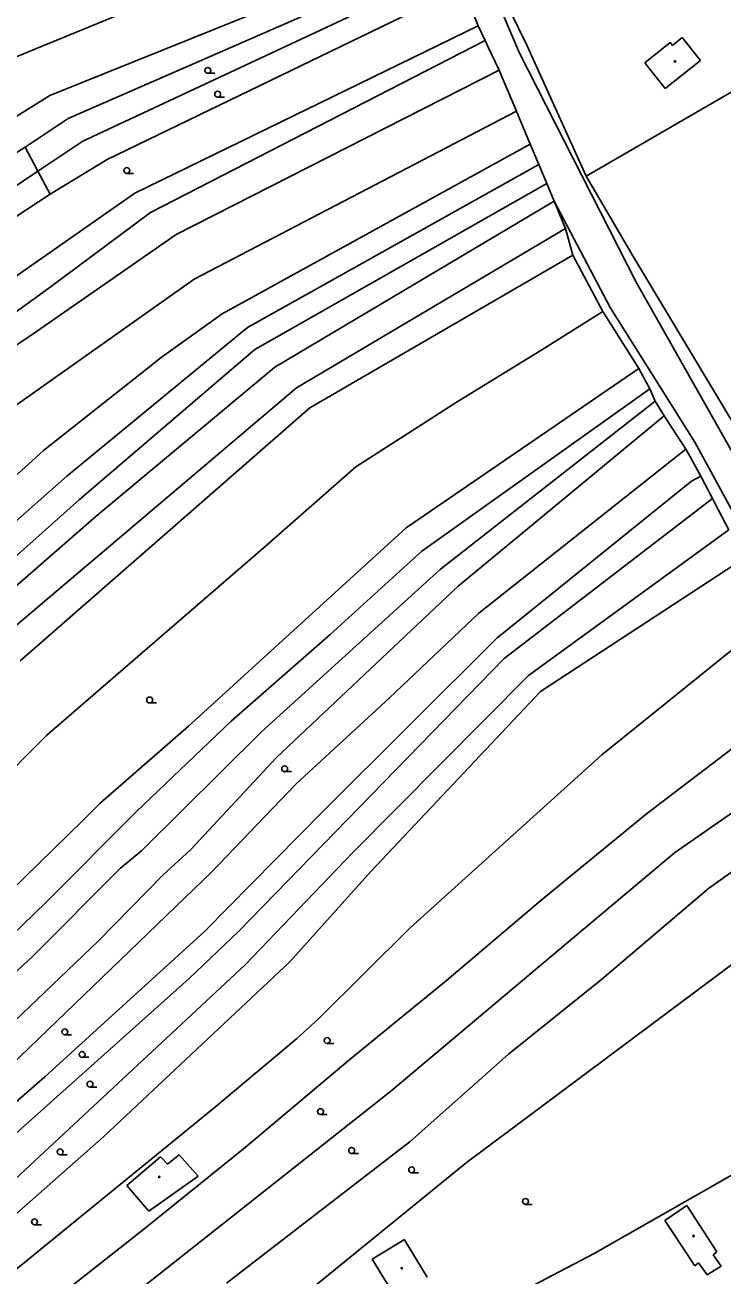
# Model space of a CAD drawing. Extents: x -595546 to -593986, y -1160845 to -1159202.
# Drawn here: x -595032.7 to -594943.4, y -1160323.3 to -1160163.2 of the extents above; entities that cross this region are included whole.
import ezdxf

# ---------------------------------------------------------------- set-up
doc = ezdxf.new("R2010")
doc.units = 0
for name, color, linetype in [('DOP - budovy nerozlisene - VP', 7, 'Continuous'), ('DOP - rozhrani ploch obecne', 7, 'Continuous'), ('Level 36', 7, 'Continuous'), ('Level 39', 7, 'Continuous'), ('Specificka linie pasportu komunikaci', 7, 'Continuous')]:
    doc.layers.add(name, color=color, linetype=linetype)

msp = doc.modelspace()

# ---------------------------------------------------------------- linework, layer by layer
at = {"layer": 'DOP - budovy nerozlisene - VP'}
for points in [[(-594953.43, -1160168.09), (-594950.17, -1160165.47)], [(-594950.17, -1160165.47), (-594949.87, -1160165.85)], [(-594949.87, -1160165.85), (-594948.63, -1160164.85)], [(-594948.63, -1160164.85), (-594946.32, -1160167.78)], [(-594950.83, -1160171.34), (-594953.43, -1160168.09)], [(-594946.32, -1160167.78), (-594950.83, -1160171.34)], [(-595019.69, -1160311.75), (-595015.4, -1160308.09)], [(-595015.4, -1160308.09), (-595015.23, -1160308.26)], [(-595015.23, -1160308.26), (-595014.48, -1160309.04)], [(-595014.48, -1160309.04), (-595012.99, -1160307.85)], [(-595012.99, -1160307.85), (-595010.55, -1160310.58)], [(-595016.87, -1160315.04), (-595019.69, -1160311.75)], [(-595010.55, -1160310.58), (-595016.87, -1160315.04)], [(-594950.87, -1160316.25), (-594948.07, -1160314.33)], [(-594948.07, -1160314.33), (-594946.96, -1160316.03)], [(-594949.94, -1160317.65), (-594950.87, -1160316.25)], [(-594946.96, -1160316.03), (-594944.21, -1160320.27)], [(-594947.02, -1160322.04), (-594949.94, -1160317.65)], [(-594988.29, -1160321.21), (-594984.17, -1160318.7)], [(-594984.17, -1160318.7), (-594984.04, -1160318.93)], [(-594984.04, -1160318.93), (-594981.27, -1160323.49)], [(-594987.83, -1160321.97), (-594988.29, -1160321.21)], [(-594944.21, -1160320.27), (-594944.7, -1160320.64)], [(-594944.7, -1160320.64), (-594943.66, -1160322.11)], [(-594984.94, -1160326.72), (-594987.83, -1160321.97)], [(-594946.55, -1160321.67), (-594947.02, -1160322.04)], [(-594945.44, -1160323.21), (-594946.55, -1160321.67)], [(-594943.66, -1160322.11), (-594945.44, -1160323.21)]]:
    msp.add_lwpolyline(points, dxfattribs=at)
at = {"layer": 'DOP - rozhrani ploch obecne'}
for points in [[(-594979.3, -1160152), (-595029.56, -1160172.25)], [(-595027.18, -1160175.19), (-594980.21, -1160154.65)], [(-594974.01, -1160154.53), (-594968.53, -1160165.82)], [(-595025.32, -1160178.09), (-594977.96, -1160155.93)], [(-595022.19, -1160180.43), (-594976.72, -1160158.4)], [(-594974.75, -1160163.34), (-594976.72, -1160158.4)], [(-595033.86, -1160167.32), (-595020.85, -1160161.97)], [(-594974.75, -1160163.34), (-595018.66, -1160184.77)], [(-594973.85, -1160165.22), (-594974.75, -1160163.34)], [(-594973.85, -1160165.22), (-595016.66, -1160187.24)], [(-594973.41, -1160166.15), (-594973.85, -1160165.22)], [(-594968.53, -1160165.82), (-594960.93, -1160182.57)], [(-594972.04, -1160169.03), (-594973.41, -1160166.15)], [(-594972.04, -1160169.03), (-595013.38, -1160190.05)], [(-594971.74, -1160169.75), (-594972.04, -1160169.03)], [(-594937.53, -1160169.01), (-594960.93, -1160182.57)], [(-594969.85, -1160174.25), (-594971.74, -1160169.75)], [(-595029.56, -1160172.25), (-595053.57, -1160187.29)], [(-595032.71, -1160178.86), (-595027.18, -1160175.19)], [(-595011.07, -1160195.76), (-594969.85, -1160174.25)], [(-594969.68, -1160174.67), (-594969.85, -1160174.25)], [(-594968.08, -1160178.48), (-594969.68, -1160174.67)], [(-595051.32, -1160190.65), (-595032.71, -1160178.86)], [(-595032.71, -1160178.86), (-595031.06, -1160181.95)], [(-595031.06, -1160181.95), (-595025.32, -1160178.09)], [(-594968.08, -1160178.48), (-595007.48, -1160200.21)], [(-594966.98, -1160181.1), (-594968.08, -1160178.48)], [(-595029.48, -1160184.9), (-595022.19, -1160180.43)], [(-595049.06, -1160194.04), (-595031.06, -1160181.95)], [(-595031.06, -1160181.95), (-595029.48, -1160184.9)], [(-594966.98, -1160181.1), (-595004.24, -1160201.94)], [(-594965.97, -1160183.52), (-594966.98, -1160181.1)], [(-595003.31, -1160204.78), (-594965.97, -1160183.52)], [(-594965.03, -1160185.76), (-594965.97, -1160183.52)], [(-594960.93, -1160182.57), (-594954.96, -1160192.78)], [(-595046.94, -1160196.33), (-595029.48, -1160184.9)], [(-595018.66, -1160184.77), (-595042.81, -1160201.6)], [(-594965.03, -1160185.76), (-595000.77, -1160207.01)], [(-594963.56, -1160189.29), (-594965.03, -1160185.76)], [(-595016.66, -1160187.24), (-595029.66, -1160196.9)], [(-595013.38, -1160190.05), (-595031.69, -1160202.78)], [(-594997.98, -1160209.69), (-594963.56, -1160189.29)], [(-594962.63, -1160192.69), (-594963.56, -1160189.29)], [(-594996.28, -1160212.25), (-594962.63, -1160192.69)], [(-594958.79, -1160199.89), (-594962.63, -1160192.69)], [(-594941.54, -1160215.17), (-594954.96, -1160192.78)], [(-595034.56, -1160212.4), (-595011.07, -1160195.76)], [(-595029.66, -1160196.9), (-595040.78, -1160204.92)], [(-595007.48, -1160200.21), (-595015.3, -1160205.8)], [(-594966.58, -1160204.81), (-594958.79, -1160199.89)], [(-594954.17, -1160207.19), (-594958.79, -1160199.89)], [(-595031.69, -1160202.78), (-595038.62, -1160207.41)], [(-595004.24, -1160201.94), (-595027.35, -1160221)], [(-595025.74, -1160223.98), (-595003.31, -1160204.78)], [(-595015.3, -1160205.8), (-595017.18, -1160207.29)], [(-594977.43, -1160211.45), (-594966.58, -1160204.81)], [(-595017.18, -1160207.29), (-595030.34, -1160217.7)], [(-595000.77, -1160207.01), (-595023.61, -1160226.08)], [(-594954.17, -1160207.19), (-594983.96, -1160227.58)], [(-594953.88, -1160207.75), (-594954.17, -1160207.19)], [(-594952.8, -1160209.79), (-594953.88, -1160207.75)], [(-595038.3, -1160243.81), (-594997.98, -1160209.69)], [(-594981.93, -1160230.58), (-594952.8, -1160209.79)], [(-594952.12, -1160211.4), (-594952.8, -1160209.79)], [(-595033.33, -1160244.63), (-594996.28, -1160212.25)], [(-594990.4, -1160219.8), (-594977.43, -1160211.45)], [(-594979.56, -1160232.88), (-594952.12, -1160211.4)], [(-594950.93, -1160213.25), (-594952.12, -1160211.4)], [(-594977.29, -1160235.07), (-594950.93, -1160213.25)], [(-594948.18, -1160217.53), (-594950.93, -1160213.25)], [(-595030.34, -1160217.7), (-595043.15, -1160229.28)], [(-594948.18, -1160217.53), (-594974.67, -1160238.5)], [(-594947.88, -1160218.05), (-594948.18, -1160217.53)], [(-594946.26, -1160220.97), (-594947.88, -1160218.05)], [(-595002.01, -1160230), (-594990.4, -1160219.8)], [(-595027.35, -1160221), (-595062.82, -1160252.31)], [(-594972.35, -1160241.72), (-594947.45, -1160221.63)], [(-594947.45, -1160221.63), (-594946.26, -1160220.97)], [(-594944.77, -1160223.84), (-594946.26, -1160220.97)], [(-595037.73, -1160234.64), (-595025.74, -1160223.98)], [(-594971.43, -1160244.3), (-594944.77, -1160223.84)], [(-594944.42, -1160224.5), (-594944.77, -1160223.84)], [(-594942.68, -1160227.85), (-594944.42, -1160224.5)], [(-595023.61, -1160226.08), (-595043.07, -1160243.03)], [(-594983.96, -1160227.58), (-595011.79, -1160252.99)], [(-594942.68, -1160227.85), (-594968.29, -1160246.49)], [(-595029.92, -1160254.15), (-595002.01, -1160230)], [(-594993.68, -1160241.23), (-594981.93, -1160230.58)], [(-594966.76, -1160248.56), (-594940.77, -1160231.5)], [(-595002.47, -1160253.72), (-594979.56, -1160232.88)], [(-595000.56, -1160256.97), (-594977.29, -1160235.07)], [(-594974.67, -1160238.5), (-594986.11, -1160249.39)], [(-594958.94, -1160256.63), (-594936.91, -1160238.9)], [(-595006.35, -1160252.34), (-594993.68, -1160241.23)], [(-594994.62, -1160263.89), (-594972.35, -1160241.72)], [(-595005.36, -1160279.21), (-594971.43, -1160244.3)], [(-594968.29, -1160246.49), (-594990.8, -1160269.21)], [(-594988.48, -1160271.56), (-594966.76, -1160248.56)], [(-594932.1, -1160248.13), (-594953.19, -1160264.2)], [(-594986.11, -1160249.39), (-594998.07, -1160260.38)], [(-595018.5, -1160263.93), (-595006.35, -1160252.34)], [(-595011.79, -1160252.99), (-595023.1, -1160262.85)], [(-595017.77, -1160268.88), (-595002.47, -1160253.72)], [(-595057.98, -1160282.32), (-595029.92, -1160254.15)], [(-595011.54, -1160268.8), (-595000.56, -1160256.97)], [(-594983.43, -1160278.8), (-594958.94, -1160256.63)], [(-594945.29, -1160273.74), (-594922.27, -1160257.35)], [(-594998.07, -1160260.38), (-595008.82, -1160271.63)], [(-594937.72, -1160260.91), (-594949.61, -1160269.19)], [(-595023.1, -1160262.85), (-595025.32, -1160265.04)], [(-595025.32, -1160265.04), (-595034.66, -1160274.2)], [(-595030.04, -1160275.53), (-595018.5, -1160263.93)], [(-595009.76, -1160279.25), (-594994.62, -1160263.89)], [(-594953.19, -1160264.2), (-594966.73, -1160275.29)], [(-595020.48, -1160271.17), (-595017.77, -1160268.88)], [(-595015.07, -1160272.06), (-595011.54, -1160268.8)], [(-594990.8, -1160269.21), (-595004.57, -1160283.54)], [(-594949.61, -1160269.19), (-594962.38, -1160279.89)], [(-595008.82, -1160271.63), (-595040.43, -1160302.03)], [(-595031.77, -1160282.46), (-595020.48, -1160271.17)], [(-594998.82, -1160283.16), (-594988.48, -1160271.56)], [(-595023.31, -1160280.44), (-595015.07, -1160272.06)], [(-594958.95, -1160285.4), (-594945.29, -1160273.74)], [(-595041.82, -1160286.94), (-595030.04, -1160275.53)], [(-594966.73, -1160275.29), (-594978.8, -1160285.52)], [(-595030.18, -1160297.84), (-595009.76, -1160279.25)], [(-595011.73, -1160285.27), (-595005.36, -1160279.21)], [(-594995.18, -1160290.43), (-594983.43, -1160278.8)], [(-595035.08, -1160291.72), (-595023.31, -1160280.44)], [(-594962.38, -1160279.89), (-594985.9, -1160299.69)], [(-595047.75, -1160297.28), (-595031.77, -1160282.46)], [(-594940.48, -1160282.12), (-594976.26, -1160308.88)], [(-595004.57, -1160283.54), (-595036.53, -1160313.31)], [(-595022.65, -1160305.5), (-594998.82, -1160283.16)], [(-595038.37, -1160309.07), (-595011.73, -1160285.27)], [(-594978.8, -1160285.52), (-594991.1, -1160295.6)], [(-594970.88, -1160294.97), (-594958.95, -1160285.4)], [(-594997.97, -1160293), (-594995.18, -1160290.43)], [(-595008.31, -1160301.65), (-594997.97, -1160293)], [(-594991.1, -1160295.6), (-595004.55, -1160306.92)], [(-594983.44, -1160306.12), (-594970.88, -1160294.97)], [(-595042.16, -1160308.27), (-595030.18, -1160297.84)], [(-594985.9, -1160299.69), (-595028.6, -1160333.43)], [(-595035.1, -1160323.51), (-595008.31, -1160301.65)], [(-595036.85, -1160317.98), (-595022.65, -1160305.5)], [(-595004.55, -1160306.92), (-595017.51, -1160317.37)], [(-595006.94, -1160324.27), (-594983.44, -1160306.12)], [(-594959.89, -1160320.49), (-594933.73, -1160305.55)], [(-594976.26, -1160308.88), (-595017.01, -1160342)], [(-595017.51, -1160317.37), (-595030.77, -1160327.79)], [(-594967.8, -1160324.6), (-594959.89, -1160320.49)]]:
    msp.add_lwpolyline(points, dxfattribs=at)
at = {"layer": 'Level 36'}
for p, q in [((-595009.33, -1160169.41), (-595008.45, -1160169.41)), ((-595009.33, -1160169.41), (-595008.45, -1160169.41)), ((-595008.07, -1160172.46), (-595007.2, -1160172.46)), ((-595019.69, -1160182.23), (-595018.82, -1160182.23)), ((-595019.69, -1160182.23), (-595018.82, -1160182.23)), ((-595016.77, -1160250), (-595015.89, -1160250)), ((-595016.77, -1160250), (-595015.89, -1160250)), ((-594999.5, -1160258.8), (-594998.62, -1160258.8)), ((-594999.5, -1160258.8), (-594998.62, -1160258.8)), ((-595027.63, -1160292.48), (-595026.75, -1160292.48)), ((-594994.07, -1160293.59), (-594993.2, -1160293.59)), ((-594994.07, -1160293.59), (-594993.2, -1160293.59)), ((-595025.41, -1160295.36), (-595024.53, -1160295.36)), ((-595024.4, -1160299.18), (-595023.52, -1160299.18)), ((-594994.92, -1160302.68), (-594994.05, -1160302.68)), ((-594994.92, -1160302.68), (-594994.05, -1160302.68)), ((-595028.21, -1160307.84), (-595027.34, -1160307.84)), ((-594990.93, -1160307.66), (-594990.05, -1160307.66)), ((-594990.93, -1160307.66), (-594990.05, -1160307.66)), ((-594983.26, -1160310.14), (-594982.39, -1160310.14)), ((-594983.26, -1160310.14), (-594982.39, -1160310.14)), ((-594968.69, -1160314.18), (-594967.82, -1160314.18)), ((-594968.69, -1160314.18), (-594967.82, -1160314.18)), ((-595031.49, -1160316.8), (-595030.61, -1160316.8))]:
    msp.add_line(p, q, dxfattribs=at)
for centre in [(-595009.33, -1160169.04), (-595009.33, -1160169.04), (-595008.07, -1160172.09), (-595019.69, -1160181.85), (-595019.69, -1160181.85), (-595016.77, -1160249.63), (-595016.77, -1160249.63), (-594999.5, -1160258.43), (-594999.5, -1160258.43), (-595027.63, -1160292.11), (-594994.07, -1160293.22), (-594994.07, -1160293.22), (-595025.41, -1160294.99), (-595024.4, -1160298.8), (-594994.92, -1160302.31), (-594994.92, -1160302.31), (-594990.93, -1160307.28), (-594990.93, -1160307.28), (-595028.21, -1160307.47), (-594983.26, -1160309.76), (-594983.26, -1160309.76), (-594968.69, -1160313.8), (-594968.69, -1160313.8), (-595031.49, -1160316.42)]:
    msp.add_circle(centre, 0.375, dxfattribs=at)
at = {"layer": 'Level 39'}
for centre, radius in [((-594949.57, -1160167.89), 0.09), ((-594949.57, -1160167.89), 0.09), ((-594949.57, -1160167.89), 0.0398), ((-594949.57, -1160167.89), 0.0398), ((-595015.55, -1160310.67), 0.09), ((-595015.55, -1160310.67), 0.09), ((-595015.55, -1160310.67), 0.0398), ((-595015.55, -1160310.67), 0.0398), ((-594947.19, -1160318.23), 0.09), ((-594947.19, -1160318.23), 0.09), ((-594947.19, -1160318.23), 0.0398), ((-594947.19, -1160318.23), 0.0398), ((-594984.52, -1160322.36), 0.09), ((-594984.52, -1160322.36), 0.09), ((-594984.52, -1160322.36), 0.0398), ((-594984.52, -1160322.36), 0.0398)]:
    msp.add_circle(centre, radius, dxfattribs=at)
at = {"layer": 'Specificka linie pasportu komunikaci'}
for points in [[(-594974.62, -1160154.67), (-594969.46, -1160166.82), (-594954.54, -1160196.15), (-594931.88, -1160236.21), (-594927.2, -1160245.93)], [(-594939.83, -1160229.84), (-594947.04, -1160216.63), (-594957.84, -1160199.38), (-594965.03, -1160185.76)]]:
    msp.add_lwpolyline(points, dxfattribs=at)

doc.saveas('drawing.dxf')
